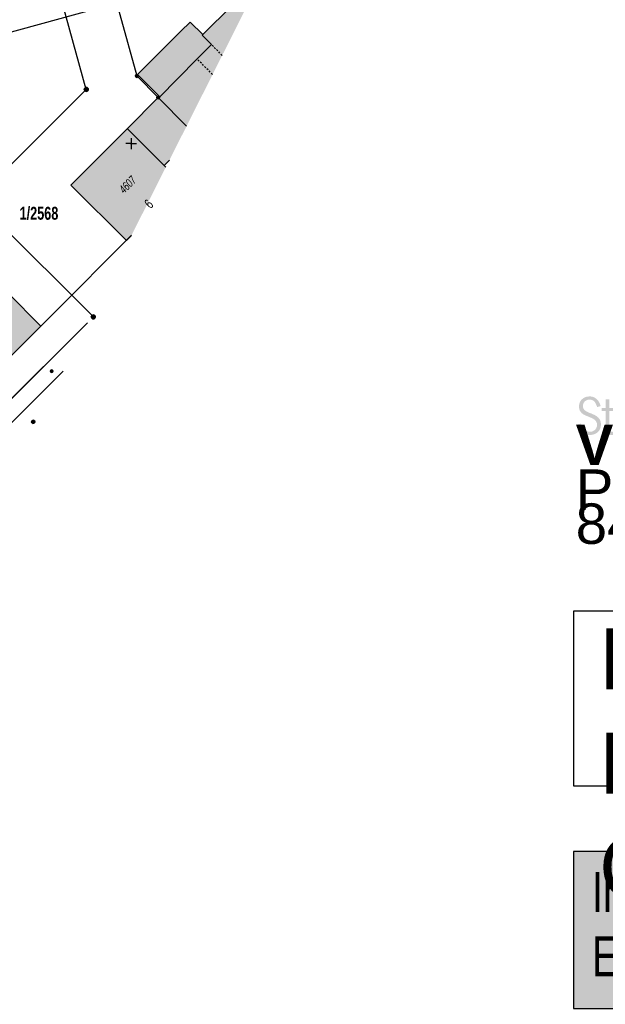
# Model space of a CAD drawing. Header units: metres. Extents: x 2695560 to 2696939, y 1260491 to 1262050.
# Tile 691 of 1005: x 2696438 to 2696505, y 1260601 to 1260714. Entities that reach past the tile are written whole.
import ezdxf

# ---------------------------------------------------------------- set-up
doc = ezdxf.new("R2010")
doc.units = ezdxf.units.M
doc.linetypes.add('AUSGEZOGEN', pattern=[0])
doc.linetypes.add('VERDECKT2_S2', pattern=[0.36, 0.2, -0.16])
for name, color, linetype in [('XR$1$AV_Flächen (EO)', 7, 'AUSGEZOGEN'), ('XR$1$AV_Gebäudeflächen (BB)', 7, 'AUSGEZOGEN'), ('XR$1$AV_Gebäudeflächen ut.', 7, 'AUSGEZOGEN'), ('XR$1$AV_Grenzpunkte', 7, 'AUSGEZOGEN'), ('XR$1$AV_Grundstück-Nr.', 7, 'AUSGEZOGEN'), ('XR$1$AV_Haus-Nr.', 7, 'AUSGEZOGEN'), ('XR$1$AV_Koordinatennetzpunkte', 7, 'AUSGEZOGEN'), ('XR$1$AV_Linien (BB)', 7, 'AUSGEZOGEN'), ('XR$1$AV_Linien (EO)', 7, 'AUSGEZOGEN'), ('XR$1$AV_Versicherung-Nr.', 7, 'AUSGEZOGEN'), ('XR$1$EW_LK_Knoten', 1, 'AUSGEZOGEN'), ('XR$1$GA_LK_Absperrarmatur', 32, 'AUSGEZOGEN'), ('XR$1$Liegenschaftsgrenzen', 7, 'AUSGEZOGEN'), ('XR$1$PF', 255, 'AUSGEZOGEN'), ('XR$1$PFAV', 255, 'AUSGEZOGEN'), ('XR$1$PFGA', 255, 'AUSGEZOGEN'), ('XR$1$RAEW', 8, 'AUSGEZOGEN'), ('XR$1$RP_Abstandslinie', 7, 'AUSGEZOGEN')]:
    doc.layers.add(name, color=color, linetype=linetype)
doc.styles.add('ARIAL', font='arial.ttf')

# ---------------------------------------------------------------- blocks, each defined once
blk = doc.blocks.new('COMPLEXOBJECT_1468')
at = {"layer": 'XR$1$AV_Gebäudeflächen (BB)', "true_color": 0xd2d2d2, "transparency": 33554687}
for points in [[(599.95, -302.88), (599.75, -302.69), (600.36, -302.08), (602.32, -298.19), (599.11, -294.96), (599.06, -294.9), (595.53, -298.45), (589.04, -304.97), (595.43, -311.32), (595.98, -310.77)], [(603.27, -299.15), (603.24, -299.18), (603.27, -299.15)]]:
    blk.add_hatch(color=254, dxfattribs=at).paths.add_polyline_path(points)
blk = doc.blocks.new('BAV15')
at = {"layer": 'XR$1$PFAV', "transparency": 33554687}
blk.add_hatch(color=7, dxfattribs=at).paths.add_polyline_path([(0.5, 0), (0.49, 0.1), (0.46, 0.2), (0.41, 0.29), (0.34, 0.36), (0.26, 0.42), (0.17, 0.47), (0.08, 0.49), (-0.03, 0.5), (-0.13, 0.48), (-0.22, 0.45), (-0.31, 0.4), (-0.38, 0.33), (-0.44, 0.24), (-0.48, 0.15), (-0.5, 0.05), (-0.5, -0.05), (-0.48, -0.15), (-0.44, -0.24), (-0.38, -0.33), (-0.31, -0.4), (-0.22, -0.45), (-0.13, -0.48), (-0.03, -0.5), (0.08, -0.49), (0.17, -0.47), (0.26, -0.42), (0.34, -0.36), (0.41, -0.29), (0.46, -0.2), (0.49, -0.1)])
at = {"color": 7, "transparency": 33554687}
for start, end in [(90, 270), (270, 90)]:
    blk.add_arc((0, 0), 0.5, start, end, dxfattribs=at)
at = {"layer": 'XR$1$PFAV', "transparency": 33554687}
blk.add_circle((0, 0), 0.5, dxfattribs=at)
blk = doc.blocks.new('BAV2041')
at = {"color": 7, "transparency": 33554687}
for p, q in [((-0.05, 0), (-0.5, 0)), ((0, 0.5), (0, 0.05)), ((0.05, 0), (0.5, 0)), ((0, -0.05), (0, -0.5))]:
    blk.add_line(p, q, dxfattribs=at)
blk.add_circle((0, 0), 0.05, dxfattribs=at)
for start, end in [(90, 270), (270, 90)]:
    blk.add_arc((0, 0), 0.05, start, end, dxfattribs=at)
blk = doc.blocks.new('BGA965')
at = {"layer": 'XR$1$PFGA', "transparency": 33554687}
blk.add_hatch(color=7, dxfattribs=at).paths.add_polyline_path([(0.5, 0), (0.49, 0.1), (0.46, 0.2), (0.41, 0.29), (0.34, 0.36), (0.26, 0.42), (0.17, 0.47), (0.08, 0.49), (-0.03, 0.5), (-0.13, 0.48), (-0.22, 0.45), (-0.31, 0.4), (-0.38, 0.33), (-0.44, 0.24), (-0.48, 0.15), (-0.5, 0.05), (-0.5, -0.05), (-0.48, -0.15), (-0.44, -0.24), (-0.38, -0.33), (-0.31, -0.4), (-0.22, -0.45), (-0.13, -0.48), (-0.03, -0.5), (0.08, -0.49), (0.17, -0.47), (0.26, -0.42), (0.34, -0.36), (0.41, -0.29), (0.46, -0.2), (0.49, -0.1)])
at = {"color": 32, "transparency": 33554687}
blk.add_line((0, 0.5), (0, -0.5), dxfattribs=at)
for start, end in [(90, 270), (270, 90)]:
    blk.add_arc((0, 0), 0.5, start, end, dxfattribs=at)
at = {"layer": 'XR$1$PFGA', "transparency": 33554687}
blk.add_circle((0, 0), 0.5, dxfattribs=at)
blk = doc.blocks.new('BEW957')
at = {"layer": 'XR$1$RAEW', "transparency": 33554687}
blk.add_hatch(color=1, dxfattribs=at).paths.add_polyline_path([(-0.5, 0), (-0.5, -0.05), (-0.49, -0.1), (-0.48, -0.15), (-0.46, -0.2), (-0.44, -0.24), (-0.41, -0.29), (-0.38, -0.33), (-0.34, -0.36), (-0.31, -0.4), (-0.26, -0.42), (-0.22, -0.45), (-0.17, -0.47), (-0.13, -0.48), (-0.08, -0.49), (-0.03, -0.5), (0.03, -0.5), (0.08, -0.49), (0.13, -0.48), (0.17, -0.47), (0.22, -0.45), (0.26, -0.42), (0.31, -0.4), (0.34, -0.36), (0.38, -0.33), (0.41, -0.29), (0.44, -0.24), (0.46, -0.2), (0.48, -0.15), (0.49, -0.1), (0.5, -0.05), (0.5, 0), (0.5, 0.05), (0.49, 0.1), (0.48, 0.15), (0.46, 0.2), (0.44, 0.24), (0.41, 0.29), (0.38, 0.33), (0.34, 0.36), (0.31, 0.4), (0.26, 0.42), (0.22, 0.45), (0.17, 0.47), (0.13, 0.48), (0.08, 0.49), (0.03, 0.5), (-0.03, 0.5), (-0.08, 0.49), (-0.13, 0.48), (-0.17, 0.47), (-0.22, 0.45), (-0.26, 0.42), (-0.31, 0.4), (-0.34, 0.36), (-0.38, 0.33), (-0.41, 0.29), (-0.44, 0.24), (-0.46, 0.2), (-0.48, 0.15), (-0.49, 0.1), (-0.5, 0.05)])
at = {"color": 1, "transparency": 33554687}
for start, end in [(90, 180), (180, 270), (0, 90), (270, 0)]:
    blk.add_arc((0, 0), 0.5, start, end, dxfattribs=at)
at = {"layer": 'XR$1$RAEW', "color": 1, "transparency": 33554687}
blk.add_circle((0, 0), 0.5, dxfattribs=at)
blk = doc.blocks.new('COMPLEXOBJECT_2832')
at = {"true_color": 0x000000, "transparency": 33554687}
for points in [[(6503.44, 10669.76), (6503.85, 10669.89), (6503.81, 10670), (6503.77, 10670.11), (6503.75, 10670.16), (6503.73, 10670.21), (6503.68, 10670.32), (6503.65, 10670.37), (6503.62, 10670.41), (6503.59, 10670.46), (6503.55, 10670.51), (6503.52, 10670.55), (6503.45, 10670.63), (6503.41, 10670.67), (6503.37, 10670.71), (6503.24, 10670.8), (6503.19, 10670.83), (6503.1, 10670.88), (6503.04, 10670.91), (6502.99, 10670.92), (6502.94, 10670.94), (6502.88, 10670.96), (6502.83, 10670.97), (6502.71, 10670.99), (6502.58, 10670.99), (6502.4, 10670.98), (6502.34, 10670.97), (6502.28, 10670.96), (6502.22, 10670.95), (6502.11, 10670.91), (6502, 10670.87), (6501.95, 10670.84), (6501.9, 10670.81), (6501.85, 10670.78), (6501.81, 10670.75), (6501.72, 10670.68), (6501.64, 10670.6), (6501.6, 10670.55), (6501.57, 10670.51), (6501.54, 10670.46), (6501.51, 10670.41), (6501.46, 10670.31), (6501.44, 10670.26), (6501.42, 10670.2), (6501.4, 10670.14), (6501.38, 10670.03), (6501.37, 10669.97), (6501.36, 10669.9), (6501.36, 10669.83), (6501.37, 10669.71), (6501.39, 10669.59), (6501.42, 10669.49), (6501.45, 10669.39), (6501.5, 10669.3), (6501.55, 10669.22), (6501.62, 10669.14), (6501.69, 10669.07), (6501.76, 10669.01), (6501.85, 10668.95), (6501.93, 10668.9), (6502.02, 10668.85), (6502.11, 10668.81), (6502.3, 10668.73), (6502.4, 10668.69), (6502.59, 10668.61), (6502.78, 10668.53), (6502.87, 10668.49), (6502.95, 10668.45), (6503.03, 10668.4), (6503.11, 10668.35), (6503.18, 10668.3), (6503.24, 10668.24), (6503.3, 10668.17), (6503.34, 10668.1), (6503.38, 10668.02), (6503.41, 10667.93), (6503.43, 10667.83), (6503.43, 10667.73), (6503.43, 10667.69), (6503.43, 10667.64), (6503.42, 10667.6), (6503.42, 10667.56), (6503.4, 10667.52), (6503.39, 10667.48), (6503.35, 10667.38), (6503.33, 10667.34), (6503.29, 10667.28), (6503.27, 10667.25), (6503.22, 10667.19), (6503.19, 10667.16), (6503.13, 10667.11), (6503.03, 10667.05), (6503, 10667.03), (6502.96, 10667.01), (6502.93, 10667), (6502.89, 10666.99), (6502.85, 10666.97), (6502.82, 10666.96), (6502.74, 10666.95), (6502.7, 10666.95), (6502.66, 10666.94), (6502.62, 10666.94), (6502.57, 10666.94), (6502.52, 10666.95), (6502.42, 10666.96), (6502.38, 10666.97), (6502.33, 10666.98), (6502.29, 10667), (6502.25, 10667.01), (6502.21, 10667.04), (6502.17, 10667.05), (6502.13, 10667.08), (6502.09, 10667.11), (6502.05, 10667.13), (6502.02, 10667.16), (6501.98, 10667.19), (6501.91, 10667.26), (6501.89, 10667.29), (6501.85, 10667.32), (6501.83, 10667.36), (6501.77, 10667.44), (6501.73, 10667.52), (6501.68, 10667.6), (6501.65, 10667.69), (6501.62, 10667.78), (6501.6, 10667.88), (6501.17, 10667.78), (6501.18, 10667.71), (6501.22, 10667.58), (6501.24, 10667.51), (6501.27, 10667.45), (6501.29, 10667.39), (6501.32, 10667.33), (6501.35, 10667.28), (6501.38, 10667.22), (6501.42, 10667.17), (6501.49, 10667.07), (6501.53, 10667.03), (6501.62, 10666.94), (6501.66, 10666.9), (6501.76, 10666.83), (6501.86, 10666.76), (6501.91, 10666.73), (6501.97, 10666.71), (6502.03, 10666.68), (6502.09, 10666.66), (6502.15, 10666.64), (6502.21, 10666.62), (6502.28, 10666.61), (6502.41, 10666.58), (6502.47, 10666.58), (6502.54, 10666.58), (6502.61, 10666.57), (6502.81, 10666.58), (6502.93, 10666.61), (6503, 10666.62), (6503.11, 10666.66), (6503.17, 10666.68), (6503.28, 10666.73), (6503.33, 10666.76), (6503.38, 10666.79), (6503.42, 10666.82), (6503.47, 10666.86), (6503.51, 10666.9), (6503.55, 10666.93), (6503.59, 10666.98), (6503.63, 10667.02), (6503.67, 10667.07), (6503.7, 10667.12), (6503.76, 10667.22), (6503.78, 10667.27), (6503.82, 10667.39), (6503.84, 10667.45), (6503.85, 10667.51), (6503.86, 10667.57), (6503.87, 10667.64), (6503.88, 10667.71), (6503.88, 10667.78), (6503.87, 10667.91), (6503.86, 10668.03), (6503.83, 10668.14), (6503.79, 10668.25), (6503.74, 10668.34), (6503.69, 10668.43), (6503.62, 10668.51), (6503.55, 10668.59), (6503.48, 10668.65), (6503.4, 10668.71), (6503.31, 10668.77), (6503.23, 10668.82), (6503.13, 10668.87), (6502.94, 10668.96), (6502.84, 10669), (6502.65, 10669.08), (6502.46, 10669.15), (6502.38, 10669.2), (6502.29, 10669.24), (6502.21, 10669.28), (6502.13, 10669.33), (6502.06, 10669.38), (6502, 10669.44), (6501.95, 10669.5), (6501.9, 10669.57), (6501.86, 10669.64), (6501.83, 10669.72), (6501.82, 10669.81), (6501.81, 10669.9), (6501.81, 10669.94), (6501.82, 10669.98), (6501.82, 10670.02), (6501.83, 10670.05), (6501.84, 10670.09), (6501.85, 10670.12), (6501.86, 10670.16), (6501.87, 10670.19), (6501.91, 10670.25), (6501.95, 10670.31), (6501.99, 10670.37), (6502.04, 10670.42), (6502.09, 10670.47), (6502.15, 10670.51), (6502.21, 10670.54), (6502.28, 10670.57), (6502.34, 10670.6), (6502.41, 10670.61), (6502.49, 10670.63), (6502.56, 10670.63), (6502.61, 10670.63), (6502.66, 10670.62), (6502.7, 10670.62), (6502.75, 10670.61), (6502.83, 10670.59), (6502.87, 10670.57), (6502.91, 10670.56), (6502.98, 10670.52), (6503.01, 10670.5), (6503.04, 10670.48), (6503.1, 10670.43), (6503.12, 10670.4), (6503.15, 10670.37), (6503.2, 10670.31), (6503.24, 10670.24), (6503.28, 10670.17), (6503.32, 10670.1), (6503.35, 10670.02), (6503.39, 10669.93), (6503.42, 10669.85)], [(6504.86, 10669.67), (6504.86, 10670.65), (6504.44, 10670.65), (6504.44, 10669.67), (6503.98, 10669.67), (6503.98, 10669.31), (6504.44, 10669.31), (6504.44, 10667.41), (6504.44, 10667.22), (6504.45, 10667.13), (6504.46, 10667.04), (6504.47, 10667), (6504.48, 10666.96), (6504.49, 10666.92), (6504.51, 10666.89), (6504.52, 10666.85), (6504.56, 10666.79), (6504.59, 10666.76), (6504.61, 10666.73), (6504.64, 10666.71), (6504.67, 10666.68), (6504.71, 10666.66), (6504.79, 10666.62), (6504.83, 10666.61), (6504.88, 10666.6), (6504.99, 10666.58), (6505.05, 10666.58), (6505.12, 10666.57), (6505.23, 10666.58), (6505.28, 10666.59), (6505.33, 10666.6), (6505.44, 10666.63), (6505.54, 10666.66), (6505.54, 10666.97), (6505.46, 10666.96), (6505.38, 10666.94), (6505.2, 10666.93), (6505.14, 10666.94), (6505.09, 10666.94), (6505.04, 10666.95), (6505, 10666.97), (6504.97, 10666.99), (6504.94, 10667.01), (6504.92, 10667.04), (6504.9, 10667.07), (6504.89, 10667.1), (6504.88, 10667.13), (6504.87, 10667.18), (6504.87, 10667.22), (6504.86, 10667.31), (6504.86, 10669.31), (6505.54, 10669.31), (6505.54, 10669.67)]]:
    blk.add_hatch(color=18, dxfattribs=at).paths.add_polyline_path(points)
at = {"transparency": 33554687, "char_height": 4.6433, "attachment_point": 7, "style": 'ARIAL'}
for s, insert, width in [('\\A1;{\\fArial|i0|b1;\\H4.643250;\\W1.000000;\\C7;Vermessungsamt}\\P', (6500.98, 10661.68), 56.8238), ('\\W1.00;Pionierstrasse 7', (6500.98, 10657.91), 49.074), ('\\W1.00;8403 Winterthur', (6500.98, 10654.01), 48.6857)]:
    blk.add_mtext(s, dxfattribs=dict(at, insert=insert, width=width))
blk = doc.blocks.new('Av_Blk_LK_Digital')
at = {"transparency": 33554687}
blk.add_lwpolyline([(0, 0), (105.4, 0), (105.4, 20.05), (0, 20.05), (0, 0)], close=True, dxfattribs=at)
at = {"transparency": 33554687, "insert": (2.95, 18.07), "char_height": 7, "width": 268.9355, "attachment_point": 1, "line_spacing_factor": 1.024096, "style": 'ARIAL'}
blk.add_mtext('\\A1;{\\fArial|i0|b0;\\H7.000000;\\W1.000000;\\C7;Die digitalen Daten des Leitungskatasters können für die }\\P{\\fArial|i0|b0;\\H7.000000;\\W1.000000;\\C7;Baueingabe nicht verwendet werden! Es ist in jedem Fall ein }\\P{\\fArial|i0|b0;\\H7.000000;\\W1.000000;\\C7;Orginal des Leitungskatasters beizulegen!}\\P', dxfattribs=at)
blk = doc.blocks.new('Abwasser_Aktualitätshinweis')
at = {"layer": 'XR$1$PF', "transparency": 33554687}
blk.add_hatch(color=7, dxfattribs=at).paths.add_polyline_path([(0, -18.01), (85, -18.01), (85, 0), (0, 0)])
at = {"color": 56, "transparency": 33554687}
blk.add_lwpolyline([(0, -18.01), (85, -18.01), (85, 0), (0, 0), (0, -18.01)], close=True, dxfattribs=at)
at = {"color": 7, "transparency": 33554687, "insert": (2.14, -2.33), "char_height": 4.6, "width": 135.248, "attachment_point": 1, "line_spacing_factor": 0.963855, "style": 'ARIAL'}
blk.add_mtext('\\A1;{\\fArial|i0|b0;\\H4.600000;\\W0.700000;\\C7;In diesem Planausschnitt sind Arbeiten an den öffentlichen }\\P{\\fArial|i0|b0;\\H4.600000;\\W0.700000;\\C7;Entwässerungsanlagen projektiert, im Bau oder bereits ausgeführt }\\P}\\P{\\fArial|i0|b0;\\H4.600000;\\W0.700000;\\C7;(aber im Leitungskataster noch nicht aktualisiert).}\\P{\\fArial|i0|b0;\\H4.600000;\\W0.700000;\\C7;Weitere Auskünfte: netzinfo.abwasser@win.ch}\\P', dxfattribs=at)

msp = doc.modelspace()

# ---------------------------------------------------------------- hatches: boundary and pattern name
at = {"layer": 'XR$1$AV_Gebäudeflächen (BB)', "true_color": 0xd2d2d2, "transparency": 33554687}
for points in [[(2696457.32, 1260701.81), (2696466.09, 1260719.21), (2696459.11, 1260712.24), (2696460.18, 1260711.16), (2696458.53, 1260709.51), (2696454.14, 1260705.07), (2696454.11, 1260705.04)], [(2696429.8, 1260683.34), (2696431.97, 1260681.17), (2696427.99, 1260677.19), (2696430.89, 1260674.28), (2696432.17, 1260675.56), (2696434.71, 1260673.01), (2696440.6, 1260678.88), (2696432.98, 1260686.52)]]:
    msp.add_hatch(color=254, dxfattribs=at).paths.add_polyline_path(points)
at = {"layer": 'XR$1$AV_Gebäudeflächen ut.', "true_color": 0xf5f5f5, "transparency": 33554687}
msp.add_hatch(color=7, dxfattribs=at).paths.add_polyline_path([(2696457.32, 1260701.81), (2696461.41, 1260709.93), (2696460.18, 1260711.16), (2696459.11, 1260712.24), (2696459.18, 1260712.31), (2696457.74, 1260713.75), (2696456.68, 1260712.7), (2696451.68, 1260707.72), (2696454.25, 1260705.18), (2696454.11, 1260705.04)])

# ---------------------------------------------------------------- linework, layer by layer
at = {"layer": 'XR$1$AV_Flächen (EO)', "color": 7, "linetype": 'AUSGEZOGEN', "transparency": 33554687}
for points in [[(2696459.18, 1260712.31), (2696457.74, 1260713.75), (2696456.68, 1260712.7), (2696451.68, 1260707.72), (2696454.25, 1260705.18)], [(2696460.18, 1260711.16), (2696459.11, 1260712.24), (2696459.18, 1260712.31)], [(2696454.25, 1260705.18), (2696454.11, 1260705.04), (2696457.32, 1260701.81)]]:
    msp.add_lwpolyline(points, dxfattribs=at)
at = {"layer": 'XR$1$AV_Linien (BB)', "color": 7, "linetype": 'AUSGEZOGEN', "transparency": 33554687}
for p, q in [((2696457.32, 1260701.81), (2696454.11, 1260705.04)), ((2696445.95, 1260679.26), (2696435.95, 1260669.26)), ((2696443.15, 1260673.7), (2696433.04, 1260663.61))]:
    msp.add_line(p, q, dxfattribs=at)
for points in [[(2696454.11, 1260705.04), (2696454.14, 1260705.07), (2696458.53, 1260709.51), (2696460.18, 1260711.16), (2696459.11, 1260712.24), (2696466.09, 1260719.21)], [(2696454.11, 1260705.04), (2696454.06, 1260705.1), (2696450.53, 1260701.55), (2696444.04, 1260695.03), (2696450.43, 1260688.68), (2696450.98, 1260689.23)], [(2696455.36, 1260697.92), (2696454.75, 1260697.31), (2696454.95, 1260697.12)], [(2696429.8, 1260683.34), (2696432.98, 1260686.52), (2696440.6, 1260678.88), (2696434.71, 1260673.01), (2696432.17, 1260675.56), (2696430.89, 1260674.28)]]:
    msp.add_lwpolyline(points, dxfattribs=at)
at = {"layer": 'XR$1$AV_Linien (EO)', "color": 7, "linetype": 'VERDECKT2_S2', "transparency": 33554687}
for p, q in [((2696461.41, 1260709.93), (2696460.18, 1260711.16)), ((2696460.3, 1260707.74), (2696458.53, 1260709.51))]:
    msp.add_line(p, q, dxfattribs=at)
at = {"layer": 'XR$1$AV_Linien (EO)', "color": 7, "linetype": 'AUSGEZOGEN', "transparency": 33554687}
msp.add_line((2696454.75, 1260697.31), (2696450.51, 1260701.53), dxfattribs=at)
at = {"layer": 'XR$1$Liegenschaftsgrenzen', "color": 7, "linetype": 'AUSGEZOGEN', "transparency": 33554687}
for p, q in [((2696433.15, 1260693.36), (2696446.4, 1260680.15)), ((2696431.34, 1260664.65), (2696445.95, 1260679.26))]:
    msp.add_line(p, q, dxfattribs=at)
for points in [[(2696447.72, 1260721.68), (2696451.62, 1260707.56), (2696454.06, 1260705.1), (2696457.32, 1260701.81)], [(2696436.24, 1260696.45), (2696445.82, 1260706.02), (2696441.95, 1260720.08)]]:
    msp.add_lwpolyline(points, dxfattribs=at)
at = {"layer": 'XR$1$RP_Abstandslinie', "color": 7, "linetype": 'AUSGEZOGEN', "transparency": 33554687}
for points in [[(2696466.83, 1260720.69), (2696444.73, 1260714.64), (2696411.68, 1260705.59), (2696402.47, 1260693.25)], [(2696402.47, 1260693.25), (2696432.52, 1260670.81), (2696451.01, 1260689.3)]]:
    msp.add_lwpolyline(points, dxfattribs=at)

# ---------------------------------------------------------------- block references
at = {"color": 7, "linetype": 'AUSGEZOGEN', "lineweight": -3, "transparency": 33554687}
msp.add_blockref('COMPLEXOBJECT_2832', (2690000.97, 1249999.81), dxfattribs=at)
at = {"color": 56, "linetype": 'AUSGEZOGEN', "lineweight": -3, "transparency": 33554687}
for name, p in [('Av_Blk_LK_Digital', (2696501.72, 1260626.13)), ('Abwasser_Aktualitätshinweis', (2696501.7, 1260618.59))]:
    msp.add_blockref(name, p, dxfattribs=at)
at = {"layer": 'XR$1$AV_Gebäudeflächen (BB)', "color": 7, "transparency": 33554687}
msp.add_blockref('COMPLEXOBJECT_1468', (2695855, 1261000), dxfattribs=at)
at = {"layer": 'XR$1$AV_Grenzpunkte', "color": 7, "linetype": 'AUSGEZOGEN', "lineweight": -3, "transparency": 33554687}
for p, xscale, yscale in [((2696451.62, 1260707.56), 0.3249999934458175, 0.3249999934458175), ((2696445.82, 1260706.02), 0.4549999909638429, 0.4549999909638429), ((2696454.06, 1260705.1), 0.3249999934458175, 0.3249999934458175), ((2696446.62, 1260679.93), 0.4549999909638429, 0.4549999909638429)]:
    msp.add_blockref('BAV15', p, dxfattribs=dict(at, xscale=xscale, yscale=yscale))
at = {"layer": 'XR$1$AV_Koordinatennetzpunkte', "color": 7, "linetype": 'AUSGEZOGEN', "lineweight": -3, "transparency": 33554687, "xscale": 1.25, "yscale": 1.25}
msp.add_blockref('BAV2041', (2696450.97, 1260699.81), dxfattribs=at)
at = {"layer": 'XR$1$EW_LK_Knoten', "color": 1, "linetype": 'AUSGEZOGEN', "lineweight": -3, "transparency": 33554687, "xscale": 0.2749999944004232, "yscale": 0.2749999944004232}
msp.add_blockref('BEW957', (2696441.84, 1260673.7), dxfattribs=at)
at = {"layer": 'XR$1$GA_LK_Absperrarmatur', "color": 32, "linetype": 'AUSGEZOGEN', "lineweight": -3, "transparency": 33554687, "xscale": 0.3749999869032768, "yscale": 0.3749999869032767, "rotation": 321.1029}
msp.add_blockref('BGA965', (2696439.73, 1260667.9), dxfattribs=at)

# ---------------------------------------------------------------- texts
at = {"layer": 'XR$1$AV_Grundstück-Nr.', "color": 7, "transparency": 33554687, "insert": (2696440.39, 1260691.79), "char_height": 1.4849, "width": 4.9821, "attachment_point": 5, "style": 'ARIAL'}
msp.add_mtext('\\A1;{\\fArial|i0|b1;\\H1.484908;\\W0.700000;\\C7;1/2568}\\P', dxfattribs=at)
at = {"layer": 'XR$1$AV_Haus-Nr.', "color": 7, "transparency": 33554687, "insert": (2696453.41, 1260692.47), "char_height": 1.162, "width": 1.0252, "attachment_point": 8, "rotation": 45.1458, "style": 'ARIAL'}
msp.add_mtext('\\W0.68;6', dxfattribs=at)
at = {"layer": 'XR$1$AV_Versicherung-Nr.', "color": 7, "transparency": 33554687, "insert": (2696450.56, 1260695.09), "char_height": 0.9684, "width": 2.4646, "attachment_point": 5, "rotation": 45.1458, "style": 'ARIAL'}
msp.add_mtext('\\A1;{\\fArial|i1|b0;\\H0.968418;\\W0.700000;\\C7;4607}\\P', dxfattribs=at)

doc.saveas('drawing.dxf')
